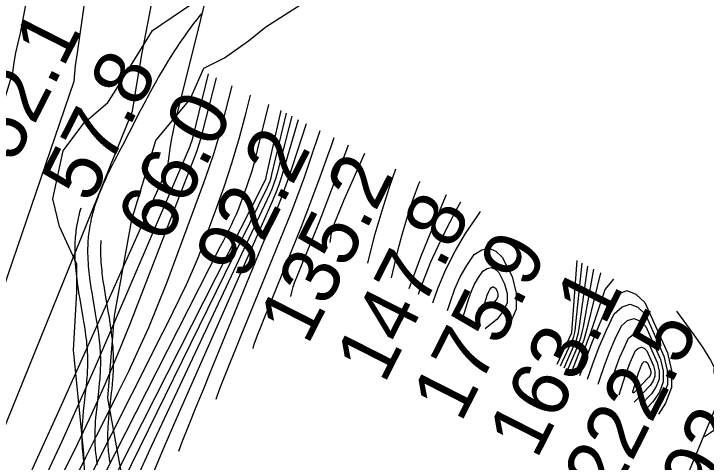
# Model space of a CAD drawing. Extents: x 3177385 to 3215275, y 903885 to 929304.
# Drawn here: x 3209864 to 3210670, y 922887 to 923408 of the extents above; entities that cross this region are included whole.
import ezdxf

# ---------------------------------------------------------------- set-up
doc = ezdxf.new("R2010")
doc.units = 0
for name, color, linetype in [('V-RIVR-RANG', 7, 'Continuous'), ('V-ROAD-CNTR', 7, 'Continuous'), ('V-SITE-VEGE', 7, 'Continuous'), ('V-TOPO-BNDY', 7, 'Continuous'), ('V-TOPO-MAJR', 7, 'Continuous'), ('V-TOPO-MINR', 7, 'Continuous')]:
    doc.layers.add(name, color=color, linetype=linetype)

msp = doc.modelspace()

# ---------------------------------------------------------------- linework, layer by layer
at = {"layer": 'V-ROAD-CNTR'}
for points in [[(3210083.08, 923409.03), (3210081.31, 923406.93), (3210079.77, 923405.07), (3210077.12, 923401.79), (3210075.17, 923399.31), (3210072.28, 923395.56), (3210069.46, 923391.77), (3210066.86, 923388.2), (3210064.38, 923384.74), (3210062.01, 923381.37), (3210059.76, 923378.11), (3210057.6, 923374.95)], [(3210057.6, 923374.95), (3210055.54, 923371.87), (3210053.57, 923368.89), (3210051.68, 923366), (3210049.87, 923363.2), (3210046.43, 923357.75), (3210043.26, 923352.62), (3210040.34, 923347.8), (3210037.64, 923343.27), (3210035.14, 923339), (3210032.83, 923335), (3210030.69, 923331.23), (3210026.72, 923324.13), (3210023.29, 923317.88), (3210020.32, 923312.39), (3210017.75, 923307.56), (3210013.28, 923299.06), (3210009.94, 923292.65), (3210007.45, 923287.81), (3210003.71, 923280.5), (3209999.97, 923273.15), (3209996.37, 923266.13), (3209992.95, 923259.58), (3209986.54, 923247.35), (3209983.75, 923242), (3209981.17, 923236.99), (3209978.78, 923232.28), (3209976.58, 923227.86), (3209974.55, 923223.71), (3209972.69, 923219.8), (3209970.98, 923216.13), (3209969.41, 923212.68), (3209967.98, 923209.43), (3209966.66, 923206.38), (3209965.47, 923203.5), (3209964.37, 923200.8), (3209963.37, 923198.26), (3209962.45, 923195.87), (3209961.62, 923193.62), (3209960.86, 923191.5), (3209959.48, 923187.52), (3209958.34, 923184.01), (3209957.39, 923180.92), (3209956.6, 923178.21), (3209955.94, 923175.83), (3209955.39, 923173.73), (3209954.48, 923170.04), (3209953.84, 923167.26), (3209953.4, 923165.16), (3209952.77, 923162), (3209952.21, 923158.82), (3209951.82, 923156.38), (3209951.48, 923153.97), (3209951.19, 923151.61), (3209950.94, 923149.28), (3209950.73, 923146.99), (3209950.56, 923144.73), (3209950.42, 923142.51), (3209950.31, 923140.32), (3209950.23, 923138.17), (3209950.18, 923136.05), (3209950.16, 923133.96), (3209950.16, 923131.91), (3209950.18, 923129.89), (3209950.28, 923125.9), (3209950.45, 923122.05), (3209950.68, 923118.31), (3209950.96, 923114.69), (3209951.27, 923111.18), (3209951.62, 923107.78), (3209951.99, 923104.49), (3209952.39, 923101.3), (3209952.79, 923098.2), (3209953.21, 923095.21), (3209954.07, 923089.41), (3209954.94, 923083.97), (3209955.78, 923078.86), (3209959.07, 923059.73), (3209960.26, 923052.55), (3209961.26, 923046.27), (3209962.07, 923040.77), (3209962.72, 923035.96), (3209963.25, 923031.75), (3209963.66, 923028.06), (3209963.99, 923024.84), (3209964.24, 923022.02), (3209964.44, 923019.55)], [(3209942.1, 923182.06), (3209941.46, 923179.74), (3209940.86, 923177.45), (3209939.88, 923173.51), (3209939.19, 923170.49), (3209938.7, 923168.18), (3209938.03, 923164.76), (3209937.41, 923161.3), (3209936.99, 923158.59), (3209936.61, 923155.94), (3209936.29, 923153.33), (3209936.01, 923150.76), (3209935.78, 923148.25), (3209935.59, 923145.78), (3209935.44, 923143.34), (3209935.32, 923140.96), (3209935.24, 923138.62), (3209935.19, 923136.31), (3209935.16, 923134.06), (3209935.16, 923131.84), (3209935.18, 923129.62), (3209935.29, 923125.38), (3209935.47, 923121.26), (3209935.71, 923117.28), (3209936.01, 923113.44), (3209936.34, 923109.74), (3209936.71, 923106.17), (3209937.1, 923102.73), (3209937.51, 923099.4), (3209937.93, 923096.19), (3209938.36, 923093.07), (3209939.25, 923087.13), (3209940.13, 923081.57), (3209940.99, 923076.37), (3209944.28, 923057.22), (3209945.46, 923050.14), (3209946.43, 923044), (3209947.22, 923038.66), (3209947.85, 923034.02), (3209948.35, 923029.99), (3209948.74, 923026.47), (3209949.05, 923023.41), (3209949.29, 923020.75), (3209949.49, 923018.35)], [(3209965.6, 923144.75), (3209965.52, 923143.69), (3209965.4, 923141.67), (3209965.3, 923139.68), (3209965.23, 923137.72), (3209965.18, 923135.79), (3209965.16, 923133.87), (3209965.16, 923131.98), (3209965.18, 923130.15), (3209965.27, 923126.43), (3209965.43, 923122.84), (3209965.64, 923119.34), (3209965.9, 923115.93), (3209966.2, 923112.62), (3209966.53, 923109.39), (3209966.89, 923106.25), (3209967.27, 923103.19), (3209967.66, 923100.22), (3209968.06, 923097.35), (3209968.9, 923091.69), (3209969.74, 923086.37), (3209970.57, 923081.36), (3209973.86, 923062.23), (3209975.07, 923054.95), (3209976.08, 923048.53), (3209976.92, 923042.88), (3209977.6, 923037.89), (3209978.14, 923033.51), (3209978.57, 923029.66), (3209978.92, 923026.27), (3209979.19, 923023.3), (3209979.39, 923020.75)], [(3209949.47, 923018.56), (3209949.75, 923014.36), (3209949.9, 923011.34), (3209949.98, 923009.12), (3209950.06, 923005.72), (3209950.07, 923002.35), (3209950.03, 922999.33), (3209949.94, 922996.37), (3209949.82, 922993.49), (3209949.67, 922990.68), (3209949.49, 922987.94), (3209949.3, 922985.3), (3209948.85, 922980.06), (3209948.37, 922975.13), (3209947.88, 922970.48), (3209945.87, 922952.63), (3209945.15, 922945.81), (3209944.58, 922939.77), (3209944.15, 922934.44), (3209943.84, 922929.74), (3209943.63, 922925.59), (3209943.5, 922921.94), (3209943.43, 922918.74), (3209943.41, 922915.91), (3209943.42, 922913.44), (3209943.45, 922911.22), (3209943.58, 922907.45), (3209943.72, 922904.57), (3209943.87, 922902.35), (3209944.13, 922899.11), (3209944.47, 922895.87), (3209945.07, 922890.91), (3209945.71, 922886.16)], [(3209964.44, 923019.55), (3209964.73, 923015.23), (3209964.89, 923011.99), (3209964.98, 923009.56), (3209965.06, 923005.92), (3209965.07, 923002.27), (3209965.03, 922999), (3209964.94, 922995.83), (3209964.8, 922992.76), (3209964.64, 922989.78), (3209964.46, 922986.9), (3209964.25, 922984.11), (3209963.79, 922978.69), (3209963.29, 922973.62), (3209962.79, 922968.86), (3209960.78, 922951.01), (3209960.08, 922944.32), (3209959.52, 922938.46), (3209959.11, 922933.34), (3209958.81, 922928.86), (3209958.61, 922924.94), (3209958.49, 922921.51), (3209958.43, 922918.51), (3209958.41, 922915.89), (3209958.42, 922913.59), (3209958.45, 922911.59), (3209958.56, 922908.07), (3209958.7, 922905.44), (3209958.83, 922903.46), (3209959.07, 922900.5), (3209959.38, 922897.54), (3209959.95, 922892.81), (3209960.56, 922888.25), (3209961.21, 922883.83)], [(3209979.41, 923020.55), (3209979.7, 923016.11), (3209979.87, 923012.65), (3209979.97, 923010.01), (3209980.06, 923006.11), (3209980.07, 923002.2), (3209980.02, 922998.68), (3209979.93, 922995.29), (3209979.79, 922992.03), (3209979.62, 922988.89), (3209979.42, 922985.86), (3209979.2, 922982.91), (3209978.72, 922977.33), (3209978.21, 922972.1), (3209977.7, 922967.23), (3209975.69, 922949.39), (3209975, 922942.83), (3209974.47, 922937.15), (3209974.07, 922932.24), (3209973.79, 922927.98), (3209973.6, 922924.29), (3209973.49, 922921.08), (3209973.43, 922918.29), (3209973.41, 922915.87), (3209973.42, 922913.75), (3209973.45, 922911.95), (3209973.55, 922908.7), (3209973.67, 922906.31), (3209973.79, 922904.57), (3209974.01, 922901.89), (3209974.28, 922899.21), (3209974.83, 922894.71), (3209975.42, 922890.33), (3209976.04, 922886.08)]]:
    msp.add_lwpolyline(points, dxfattribs=at)
at = {"layer": 'V-SITE-VEGE'}
for p, q in [((3210025.61, 923389.14), (3210125.59, 923457.18)), ((3210157.58, 923393.15), (3210201.57, 923421.16)), ((3209981.62, 923317.11), (3210025.61, 923389.14)), ((3210137.59, 923377.14), (3210157.58, 923393.15)), ((3210109.59, 923357.13), (3210137.59, 923377.14)), ((3210085.6, 923345.12), (3210109.59, 923357.13)), ((3210069.6, 923309.1), (3210085.6, 923345.12)), ((3209973.62, 923305.1), (3209981.62, 923317.11)), ((3210029.61, 923261.08), (3210069.6, 923309.1)), ((3209945.62, 923281.09), (3209973.62, 923305.1)), ((3209921.63, 923249.07), (3209945.62, 923281.09)), ((3210001.61, 923169.03), (3210029.61, 923261.08)), ((3209909.63, 923193.04), (3209921.63, 923249.07)), ((3209917.63, 923161.03), (3209909.63, 923193.04)), ((3209981.62, 923056.97), (3210001.61, 923169.03)), ((3209937.62, 923117.01), (3209917.63, 923161.03)), ((3209937.62, 923084.99), (3209937.62, 923117.01)), ((3209933.62, 923016.96), (3209937.62, 923084.99)), ((3209973.62, 922960.93), (3209981.62, 923056.97)), ((3209945.62, 922896.89), (3209933.62, 923016.96)), ((3210005.61, 922784.84), (3209973.62, 922960.93)), ((3209949.62, 922816.86), (3209945.62, 922896.89))]:
    msp.add_line(p, q, dxfattribs=at)
at = {"layer": 'V-TOPO-BNDY'}
msp.add_lwpolyline([(3212104.8, 927454.99), (3211654.69, 925302.34), (3210557.14, 922651.35), (3209209.28, 920082.76), (3207894.02, 918536.94), (3206268.96, 917198.21), (3204189.96, 915875.19), (3202488.97, 914709.68), (3200913.97, 913922.16), (3198614.47, 912914.15), (3196094.47, 911748.64), (3194267.47, 911118.63), (3192912.97, 910488.63), (3191155.59, 909558.24), (3212939.67, 909531.52)], dxfattribs=at)
at = {"layer": 'V-TOPO-MAJR'}
for points in [[(3209846.18, 922793.28), (3209870.47, 922844.82), (3209894.29, 922896.58), (3209917.79, 922948.48), (3210038.78, 923219.08), (3210039.7, 923221.23), (3210040.58, 923223.4), (3210042.15, 923227.81), (3210043.4, 923232.31), (3210043.88, 923234.6), (3210044.27, 923236.9), (3210046.44, 923251.79), (3210047.97, 923261.35), (3210049.7, 923270.87), (3210051.71, 923280.34), (3210053.91, 923289.77), (3210332.87, 924410.1)], [(3209834.86, 922586.88), (3209838.44, 922595.64), (3209857.77, 922641.36), (3209877.85, 922686.74), (3209899.05, 922731.6), (3209921.01, 922776.13), (3210105.01, 923137.84), (3210108.17, 923144.06), (3210111.31, 923150.29), (3210114.44, 923156.52), (3210117.56, 923162.77), (3210120.57, 923169.06), (3210123.45, 923175.4), (3210126.11, 923181.84), (3210128.64, 923188.34), (3210132.87, 923199.73), (3210137.19, 923212.04), (3210141.22, 923224.43), (3210144.81, 923236.96), (3210148.1, 923249.59), (3210161.05, 923303.11)], [(3210056.4, 922899.39), (3210060.23, 922910.16), (3210068.43, 922930.55), (3210076.64, 922950.93), (3210084.9, 922971.29), (3210093.19, 922991.65), (3210169.9, 923179.6), (3210174.92, 923192.31), (3210179.76, 923205.08), (3210184.32, 923217.96), (3210188.69, 923230.91), (3210204.93, 923280.86)], [(3210276.3, 923118.34), (3210277.86, 923124.89), (3210285.04, 923152.4), (3210293.11, 923179.67), (3210301.77, 923206.77), (3210308.98, 923228.11)], [(3210369.29, 923063.27), (3210372.52, 923073.73), (3210377.82, 923088.17), (3210384.05, 923102.12), (3210391.69, 923115.36), (3210400.26, 923128.13), (3210408.96, 923133.76), (3210417.35, 923135.76), (3210425.26, 923132.33), (3210432.85, 923125.27), (3210444.25, 923102.75), (3210449.22, 923083.15), (3210449.18, 923064.63), (3210441.61, 923047.73), (3210430.16, 923033.33)], [(3210496.62, 923000.64), (3210513.33, 923036.14), (3210513.58, 923036.82), (3210513.7, 923037.53), (3210519.89, 923121.19)], [(3210518.3, 922989.98), (3210524.73, 923006.97), (3210528.52, 923017.17), (3210532.22, 923027.4), (3210535.81, 923037.68), (3210539.31, 923047.99), (3210552.53, 923087.73), (3210562.64, 923099.52)], [(3210635.66, 923062.5), (3210655.92, 923034.96), (3210665.94, 923020.28), (3210675.24, 923005.18), (3210683.44, 922989.46), (3210690.91, 922973.33), (3210699.03, 922954.05), (3210700.13, 922947.77), (3210699.68, 922941.96), (3210696.87, 922936.85), (3210692.5, 922932.22), (3210675.29, 922920.66), (3210674.13, 922919.89), (3210671.78, 922918.38), (3210668.35, 922916.17)], [(3210569.13, 922964.97), (3210576.51, 922988.05), (3210579.02, 922995.33), (3210581.76, 923002.51), (3210584.82, 923009.56), (3210588.11, 923016.52), (3210591.47, 923019.36), (3210594.79, 923020.53), (3210598.05, 923019.2), (3210601.27, 923016.21), (3210609.09, 922998.59), (3210610.52, 922992.45), (3210610.55, 922986.56), (3210608.5, 922981.04), (3210605.06, 922975.77), (3210586.44, 922956.46)]]:
    msp.add_lwpolyline(points, dxfattribs=at)
at = {"layer": 'V-TOPO-MINR'}
for points in [[(3209400.17, 921901.11), (3209494.61, 922153.69), (3209507.16, 922186.21), (3209520.16, 922218.54), (3209863.21, 923339.99), (3209864.82, 923351.64), (3209866.76, 923363.23), (3209869.2, 923374.72), (3209871.97, 923386.15), (3210033.4, 924241.3), (3210035.19, 924258.12), (3210037.65, 924274.82), (3210041.12, 924291.34), (3210045.27, 924307.74), (3210089.63, 924463.17), (3210097.08, 924487.5), (3210105.14, 924511.62), (3210114.12, 924535.42), (3210123.7, 924558.99), (3210406.11, 925217.31)], [(3209453.15, 921983.05), (3209534.3, 922197.09), (3209550.58, 922238.67), (3209567.46, 922280), (3209585.22, 922320.96), (3209603.59, 922361.66), (3209934.59, 923329.95), (3209936.11, 923347.9), (3209938.65, 923365.8), (3210080.67, 924357.5), (3210082.44, 924366.57), (3210084.65, 924375.57), (3210112.73, 924473.96), (3210117.34, 924489.01), (3210122.32, 924503.92), (3210127.87, 924518.63), (3210133.8, 924533.21), (3210251.55, 924807.71)], [(3209505.93, 922064.6), (3209572.71, 922238.5), (3209593.01, 922289.66), (3209614.07, 922340.5), (3209636.25, 922390.86), (3210002.55, 923294.98), (3210007.9, 923329), (3210013.79, 923362.94), (3210020.12, 923397.06), (3210029.99, 923447.91)], [(3209617.88, 922244.44), (3209652.44, 922332.37), (3209678.24, 922395.85), (3209705.02, 922458.9), (3209733.26, 922521.31), (3209762.48, 922583.29), (3209796.64, 922653.6), (3209817.44, 922696.42), (3209838.26, 922739.23), (3209859.1, 922782.04), (3209879.94, 922824.84), (3209900.48, 922867.78), (3209920.61, 922910.91), (3209940.12, 922954.32), (3209959.22, 922997.93), (3210069.37, 923254.44), (3210070.43, 923257.08), (3210071.39, 923259.75), (3210072.22, 923262.47), (3210072.96, 923265.21), (3210090.79, 923338.73)], [(3209676.36, 922340.62), (3209699.56, 922399.04), (3209723.88, 922458.23), (3209749.13, 922517.01), (3209775.77, 922575.17), (3209803.34, 922632.93), (3209871.8, 922772.07), (3209888.56, 922806.15), (3209905.3, 922840.24), (3209922.03, 922874.33), (3209938.75, 922908.43), (3209955.02, 922942.73), (3209970.68, 922977.29), (3209985.45, 923012.25), (3209999.62, 923047.47), (3210074.64, 923241.14), (3210077.27, 923248.3), (3210079.71, 923255.51), (3210081.9, 923262.81), (3210083.91, 923270.16), (3210100.1, 923334.01)], [(3209735.02, 922437.09), (3209746.27, 922465.14), (3209769.01, 922519.94), (3209792.63, 922574.35), (3209817.56, 922628.17), (3209843.37, 922681.6), (3209948.24, 922892.23), (3209960.7, 922917.31), (3209973.15, 922942.39), (3209985.56, 922967.5), (3209997.96, 922992.61), (3210009.94, 923017.9), (3210021.4, 923043.42), (3210032.07, 923069.28), (3210042.21, 923095.36), (3210085.87, 923212.97), (3210091.78, 923229.7), (3210097.33, 923246.54), (3210102.34, 923263.54), (3210107, 923280.66), (3210118.25, 923324.81)], [(3209789.28, 922522.58), (3209792.55, 922530.66), (3209813.63, 922580.97), (3209835.53, 922630.91), (3209858.64, 922680.29), (3209882.57, 922729.31), (3210025.97, 923014.13), (3210033.9, 923029.93), (3210041.81, 923045.73), (3210049.69, 923061.55), (3210057.56, 923077.38), (3210065.15, 923093.32), (3210072.4, 923109.42), (3210079.15, 923125.73), (3210085.55, 923142.19), (3210099.22, 923178.99), (3210109.18, 923207.26), (3210118.5, 923235.73), (3210126.87, 923264.48), (3210134.61, 923293.44), (3210139.71, 923313.92)], [(3209879.69, 922650.12), (3209883.58, 922659.62), (3209900.88, 922700.45), (3209918.83, 922740.99), (3209937.75, 922781.08), (3209957.32, 922820.88), (3210156.76, 923214.36), (3210157.91, 923217.31), (3210158.18, 923218.34), (3210175.31, 923295.88)], [(3209923.73, 922712.24), (3209927.92, 922722.51), (3209942.85, 922758.11), (3209958.27, 922793.49), (3209974.42, 922828.54), (3209991.07, 922863.37), (3210159.41, 923206.51), (3210161.04, 923210.12), (3210162.5, 923213.79), (3210163.7, 923217.55), (3210164.74, 923221.37), (3210181.61, 923292.68)], [(3209968.45, 922775.33), (3209971.01, 922782.44), (3209972.13, 922785.23), (3209984.76, 922815.68), (3209997.71, 922845.99), (3210011.15, 922876.08), (3210024.92, 922906.03), (3210162.26, 923198.57), (3210165, 923204.86), (3210167.5, 923211.24), (3210169.64, 923217.75), (3210171.54, 923224.35), (3210188.27, 923289.31)], [(3210012.61, 922837.61), (3210016.24, 922847.77), (3210026.6, 922873.15), (3210037.13, 922898.46), (3210047.91, 922923.67), (3210058.85, 922948.81), (3210165.4, 923190.49), (3210169.17, 923199.52), (3210172.68, 923208.63), (3210175.82, 923217.88), (3210178.71, 923227.22), (3210195.49, 923285.64)], [(3210099.71, 922959.92), (3210104.11, 922972.37), (3210110.28, 922987.8), (3210116.48, 923003.23), (3210122.72, 923018.63), (3210128.98, 923034.03), (3210178.75, 923155.97), (3210186.96, 923176.65), (3210194.91, 923197.42), (3210202.47, 923218.35), (3210209.77, 923239.37), (3210221, 923272.72)], [(3210142.72, 923019.01), (3210144.12, 923023.73), (3210147.88, 923034.41), (3210152.09, 923044.98), (3210156.31, 923055.54), (3210160.57, 923066.08), (3210164.85, 923076.61), (3210187.59, 923132.33), (3210199.03, 923160.97), (3210210.18, 923189.72), (3210220.9, 923218.64), (3210231.32, 923247.66), (3210233.11, 923252.74), (3210237.25, 923264.48)], [(3210186.62, 923079.31), (3210187.75, 923084.54), (3210189.5, 923090.46), (3210191.55, 923096.3), (3210193.84, 923102.08), (3210196.14, 923107.86), (3210198.47, 923113.62), (3210200.81, 923119.38), (3210213.02, 923149.31), (3210219.55, 923165.55), (3210225.96, 923181.82), (3210232.21, 923198.16), (3210238.34, 923214.55), (3210244.45, 923230.94), (3210250.65, 923247.3), (3210254.01, 923255.98)], [(3210232.55, 923142.41), (3210233.98, 923153.6), (3210234.41, 923155.85), (3210235.53, 923159.1), (3210236.38, 923161.23), (3210236.82, 923162.3), (3210239.27, 923168.31), (3210240.42, 923171.15), (3210241.56, 923173.99), (3210242.69, 923176.83), (3210243.81, 923179.68), (3210244.95, 923182.52), (3210246.11, 923185.35), (3210247.3, 923188.17), (3210248.52, 923190.97), (3210273.05, 923246.32)], [(3210304.1, 923101.28), (3210306.93, 923114.13), (3210309.74, 923126.19), (3210312.74, 923138.21), (3210316, 923150.15), (3210319.45, 923162.04), (3210323.29, 923174.73), (3210329.23, 923192.75), (3210335.75, 923210.56), (3210337.13, 923213.84)], [(3210324.39, 923088.83), (3210338.11, 923125.52), (3210355.07, 923167.43), (3210368.13, 923198.12)], [(3210335.32, 923082.12), (3210337.35, 923088.03), (3210349.72, 923119.7), (3210364.04, 923150.53), (3210379.66, 923180.8), (3210384.64, 923189.76)], [(3210351.88, 923071.96), (3210357.85, 923088.79), (3210367.03, 923110.84), (3210377.96, 923132.06), (3210390.08, 923152.74), (3210403.5, 923172.69), (3210407.43, 923178.2)], [(3210500.75, 922998.61), (3210515.34, 923030.42), (3210516.25, 923032.69), (3210517.53, 923037.4), (3210517.9, 923039.82), (3210525.86, 923118.16)], [(3210504.95, 922996.54), (3210517.44, 923024.65), (3210519.11, 923028.89), (3210520.54, 923033.19), (3210521.59, 923037.6), (3210522.4, 923042.08), (3210532.33, 923114.88)], [(3210386.96, 923054.58), (3210393.97, 923077.26), (3210397.04, 923085.64), (3210400.66, 923093.75), (3210405.1, 923101.44), (3210410.08, 923108.86), (3210415.14, 923112.13), (3210420.01, 923113.29), (3210424.6, 923111.3), (3210429.01, 923107.2), (3210435.63, 923094.12), (3210438.52, 923082.73), (3210438.5, 923071.98), (3210434.1, 923062.16), (3210426.79, 923052.97), (3210412.95, 923041.8)], [(3210509.24, 922994.43), (3210519.67, 923018.83), (3210522.08, 923025.04), (3210524.2, 923031.33), (3210525.9, 923037.75), (3210527.31, 923044.26), (3210539.51, 923111.24)], [(3210513.67, 922992.25), (3210522.07, 923012.95), (3210525.19, 923021.14), (3210528.06, 923029.42), (3210530.57, 923037.81), (3210532.84, 923046.29), (3210547.69, 923107.1)], [(3210410.57, 923064.68), (3210410.68, 923065.47), (3210415.41, 923080.79), (3210417.28, 923085.38), (3210418.51, 923087.52), (3210419.9, 923089.59), (3210421.31, 923090.5), (3210422.66, 923090.82), (3210425.17, 923089.13), (3210427.02, 923085.48), (3210427.82, 923082.31), (3210427.81, 923079.32), (3210426.59, 923076.58), (3210424.55, 923074.02), (3210411.7, 923063.65), (3210411.41, 923063.54), (3210411.15, 923063.53), (3210410.93, 923063.67), (3210410.74, 923063.9), (3210410.57, 923064.68)], [(3210523.35, 922987.49), (3210528.15, 923000.91), (3210537.24, 923025.02), (3210546.96, 923048.89), (3210557.11, 923072.59), (3210567.57, 923082.11), (3210578.03, 923086.19), (3210588.49, 923082.11), (3210598.95, 923072.59), (3210625.04, 923013.76), (3210629.81, 922993.26), (3210629.93, 922973.57), (3210623.07, 922955.12), (3210614.83, 922942.5)], [(3210532.03, 922983.22), (3210538.17, 923000.98), (3210545.71, 923020.78), (3210554.16, 923040.21), (3210563.23, 923059.39), (3210572.49, 923067.22), (3210581.64, 923070.46), (3210590.63, 923066.8), (3210599.51, 923058.53), (3210621.05, 923009.97), (3210624.99, 922993.06), (3210625.09, 922976.82), (3210619.43, 922961.6), (3210609.93, 922947.06), (3210608.52, 922945.6)], [(3210544.37, 922977.16), (3210546.33, 922983.3), (3210551.79, 922999.09), (3210557.73, 923014.69), (3210564.38, 923029.99), (3210571.52, 923045.1), (3210578.82, 923051.27), (3210586.02, 923053.82), (3210593.1, 923050.93), (3210600.1, 923044.43), (3210617.06, 923006.18), (3210620.17, 922992.86), (3210620.24, 922980.07), (3210615.79, 922968.08), (3210608.31, 922956.63), (3210601.16, 922949.22)], [(3210556.75, 922971.07), (3210561.42, 922985.68), (3210565.4, 922997.21), (3210569.74, 923008.6), (3210574.6, 923019.78), (3210579.82, 923030.81), (3210585.14, 923035.32), (3210590.41, 923037.18), (3210595.58, 923035.07), (3210600.69, 923030.32), (3210613.08, 923002.38), (3210615.34, 922992.65), (3210615.4, 922983.32), (3210612.14, 922974.56), (3210606.68, 922966.2), (3210593.8, 922952.84)], [(3210584.87, 922968.85), (3210585.08, 922970.02), (3210591.6, 922990.43), (3210592.64, 922993.44), (3210593.77, 922996.42), (3210595.04, 922999.34), (3210596.41, 923002.23), (3210597.8, 923003.41), (3210599.18, 923003.89), (3210600.53, 923003.34), (3210601.86, 923002.1), (3210605.1, 922994.8), (3210605.69, 922992.25), (3210605.71, 922989.81), (3210604.86, 922987.52), (3210603.43, 922985.34), (3210586.09, 922967.35), (3210585.74, 922967.2), (3210585.44, 922967.17), (3210585.19, 922967.35), (3210584.97, 922967.66), (3210584.87, 922968.85)]]:
    msp.add_lwpolyline(points, dxfattribs=at)

# ---------------------------------------------------------------- texts
at = {"layer": 'V-RIVR-RANG'}
for s, p in [('52.1', (3209865.18, 923233.39)), ('57.8', (3209953.4, 923186.25)), ('66.0', (3210041.38, 923138.64)), ('92.2', (3210131.98, 923096.2)), ('135.2', (3210206.24, 923021.54)), ('147.8', (3210295.53, 922976.52)), ('175.9', (3210384.7, 922931.26)), ('163.1', (3210472.9, 922888.67)), ('222.5', (3210561.12, 922841.53)), ('192.0', (3210651.39, 922793.85))]:
    msp.add_text(s, height=67, rotation=63.09833, dxfattribs=at).set_placement(p)

doc.saveas('drawing.dxf')
